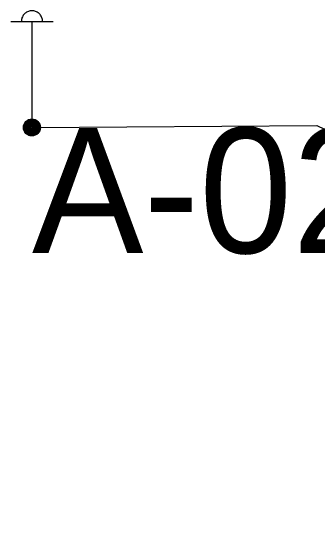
# Model space of a CAD drawing. Extents: x -729889 to -691139, y -995431 to -974354.
# Drawn here: x -725492.76 to -725485.41, y -978383.26 to -978370.38 of the extents above; entities that cross this region are included whole.
import ezdxf

# ---------------------------------------------------------------- set-up
doc = ezdxf.new("R2010")
doc.units = 0
for name, color, linetype in [('Atributy', 7, 'Continuous'), ('Kabelové vedení VO', 7, 'Continuous'), ('Světelný bod na stožáru sadovém', 7, 'Continuous')]:
    doc.layers.add(name, color=color, linetype=linetype)

# ---------------------------------------------------------------- blocks, each defined once
blk = doc.blocks.new('6.571')
at = {"layer": 'Světelný bod na stožáru sadovém'}
for p, q in [((-0.508, 2.538), (0.508, 2.538)), ((0, 2.538), (0, 0.203))]:
    blk.add_line(p, q, dxfattribs=at)
for points in [[(0.254, 2.538), (0.254, 2.558), (0.249, 2.584), (0.244, 2.604), (0.239, 2.624), (0.228, 2.645), (0.218, 2.665), (0.208, 2.685), (0.193, 2.701), (0.178, 2.716), (0.162, 2.731), (0.147, 2.746), (0.127, 2.756), (0.107, 2.766), (0.086, 2.777), (0.066, 2.782), (0.046, 2.787), (0.02, 2.792), (0, 2.792), (-0.02, 2.792), (-0.046, 2.787), (-0.066, 2.782), (-0.086, 2.777), (-0.107, 2.766), (-0.127, 2.756), (-0.147, 2.746), (-0.162, 2.731), (-0.178, 2.716), (-0.193, 2.701), (-0.208, 2.685), (-0.218, 2.665), (-0.228, 2.645), (-0.239, 2.624), (-0.244, 2.604), (-0.249, 2.584), (-0.254, 2.558), (-0.254, 2.538)], [(-0.203, 0), (-0.173, -0.102), (-0.076, -0.183), (0.041, -0.188), (0.132, -0.142), (0.188, -0.046), (0.178, 0.071), (0.117, 0.152), (0.02, 0.193), (-0.091, 0.168), (-0.168, 0.086), (-0.183, -0.005), (-0.147, -0.102), (-0.056, -0.168), (0.041, -0.168), (0.122, -0.122), (0.173, -0.025), (0.157, 0.076), (0.102, 0.142), (0.005, 0.173), (-0.091, 0.142), (-0.147, 0.071), (-0.162, -0.01), (-0.122, -0.102), (-0.041, -0.152), (0.041, -0.147), (0.117, -0.102), (0.152, -0.01), (0.137, 0.071), (0.081, 0.132), (-0.005, 0.152), (-0.086, 0.122), (-0.132, 0.061), (-0.142, -0.02), (-0.096, -0.096), (-0.03, -0.132), (0.041, -0.127), (0.107, -0.076), (0.132, 0), (0.117, 0.066), (0.061, 0.117), (-0.015, 0.132), (-0.081, 0.102), (-0.117, 0.046), (-0.122, -0.025), (-0.081, -0.086), (-0.02, -0.112), (0.046, -0.107), (0.096, -0.056), (0.112, 0.005), (0.096, 0.061), (0.046, 0.107), (-0.02, 0.112), (-0.071, 0.086), (-0.102, 0.036), (-0.096, -0.03), (-0.061, -0.076), (-0.015, -0.096), (0.046, -0.081), (0.086, -0.041), (0.096, 0.005), (0.076, 0.056), (0.03, 0.091), (-0.02, 0.091), (-0.061, 0.066), (-0.081, 0.02), (-0.076, -0.03), (-0.051, -0.061), (-0.005, -0.076), (0.041, -0.061), (0.066, -0.03), (0.071, 0.01), (0.056, 0.051), (0.02, 0.071), (-0.015, 0.071), (-0.051, 0.051), (-0.066, 0.015), (-0.056, -0.025), (-0.036, -0.046), (0, -0.056), (0.036, -0.041), (0.051, -0.02), (0.056, 0.01), (0.041, 0.041), (0.01, 0.051), (-0.015, 0.051), (-0.036, 0.036), (-0.046, 0.005), (-0.041, -0.015), (-0.02, -0.03), (0.005, -0.036), (0.025, -0.025), (0.036, -0.01), (0.036, 0.01), (0.02, 0.025), (0.005, 0.036), (-0.01, 0.03), (-0.02, 0.02), (-0.025, 0.005), (-0.02, -0.01), (-0.01, -0.015)], [(-0.01, -0.015), (0.005, -0.015), (0.01, -0.01), (0.015, 0), (0.015, 0.01), (0.01, 0.015), (0, 0.015), (-0.005, 0.01), (-0.005, 0.005), (-0.005, 0.005)]]:
    blk.add_lwpolyline(points, dxfattribs=at)
blk.add_circle((0, 0), 0.203, dxfattribs=at)

msp = doc.modelspace()

# ---------------------------------------------------------------- linework, layer by layer
at = {"layer": 'Kabelové vedení VO'}
msp.add_lwpolyline([(-725492.25, -978373.18), (-725485.42, -978373.13), (-725455.08, -978387.6)], dxfattribs=at)

# ---------------------------------------------------------------- block references
at = {"layer": 'Světelný bod na stožáru sadovém', "xscale": 1.0016949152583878, "yscale": 1.0016949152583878}
msp.add_blockref('6.571', (-725492.25, -978373.18), dxfattribs=at)

# ---------------------------------------------------------------- texts
at = {"layer": 'Atributy'}
msp.add_text('A-0201', height=3, dxfattribs=at).set_placement((-725492.25, -978376.191))

doc.saveas('drawing.dxf')
